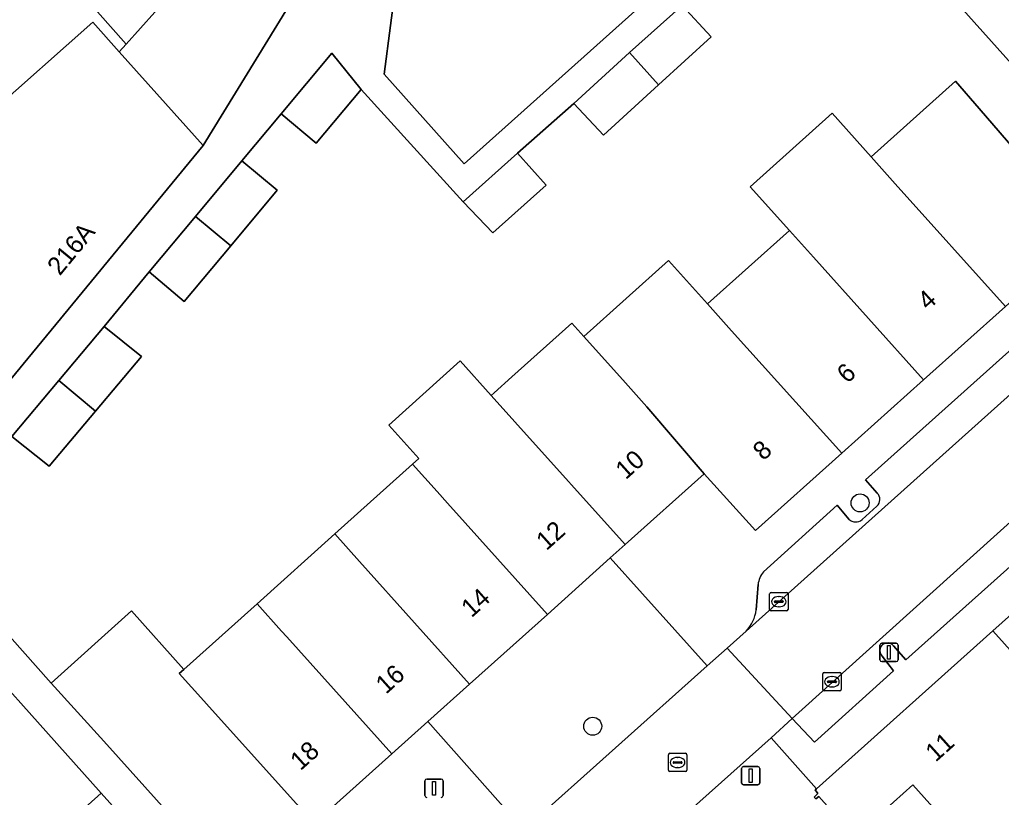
# Model space of a CAD drawing. Extents: x 162172 to 163187, y 382874 to 383685.
# Drawn here: x 162795.1 to 162848.6, y 383565.5 to 383607.9 of the extents above; entities that cross this region are included whole.
import ezdxf

# ---------------------------------------------------------------- set-up
doc = ezdxf.new("R2010")
doc.units = 0
for name, color, linetype in [('IMGEO_Boom', 7, 'Continuous'), ('IMGEO_Erf', 7, 'Continuous'), ('IMGEO_Kolk', 7, 'Continuous'), ('IMGEO_Lichtmast', 7, 'Continuous'), ('IMGEO_Pand', 7, 'Continuous'), ('IMGEO_Pand_nummerreeks', 7, 'Continuous'), ('IMGEO_Parkeervlak_open', 7, 'Continuous'), ('IMGEO_Rijbaan_lokaal_open', 7, 'Continuous'), ('IMGEO_Rioolput', 7, 'Continuous'), ('IMGEO_Voetpad_open', 7, 'Continuous')]:
    doc.layers.add(name, color=color, linetype=linetype)

msp = doc.modelspace()

# ---------------------------------------------------------------- linework, layer by layer
at = {"layer": 'IMGEO_Boom'}
for centre in [(162840.934, 383581.537), (162826.345, 383569.35)]:
    msp.add_circle(centre, 0.489, dxfattribs=at)
at = {"layer": 'IMGEO_Erf'}
for points in [[(162855.634, 383598.303), (162828.636, 383628.454)], [(162815.65, 383610.257), (162814.957, 383604.925), (162819.337, 383600.047), (162836.228, 383615.172)], [(162831.229, 383608.674), (162832.804, 383606.977), (162829.938, 383604.354), (162826.927, 383601.598), (162825.317, 383603.332), (162822.235, 383600.627), (162823.802, 383598.882), (162820.904, 383596.279), (162819.272, 383597.967), (162813.715, 383604.099), (162811.261, 383601.16), (162809.339, 383602.765), (162807.199, 383600.202), (162809.122, 383598.596), (162806.591, 383595.564), (162804.06, 383592.531), (162802.137, 383594.137), (162799.698, 383591.161), (162801.733, 383589.531), (162799.212, 383586.534), (162796.691, 383583.537), (162794.657, 383585.167)], [(162791.527, 383577.627), (162796.798, 383571.709), (162801.178, 383575.642), (162804.04, 383572.454), (162808.028, 383576.036), (162812.27, 383579.844), (162816.511, 383583.652), (162816.852, 383583.959), (162815.217, 383585.78), (162819.118, 383589.282), (162820.804, 383587.403), (162820.966, 383587.549), (162821.937, 383588.421), (162825.2, 383591.351), (162825.857, 383590.62), (162830.478, 383594.769), (162832.608, 383592.396), (162837.074, 383596.405), (162834.937, 383598.787), (162839.401, 383602.795), (162841.538, 383600.414), (162846.137, 383604.542), (162847.425, 383603.056), (162849.73, 383600.398)], [(162792.611, 383564.242), (162795.126, 383561.743), (162799.523, 383565.692), (162790.288, 383576.032)]]:
    msp.add_lwpolyline(points, dxfattribs=at)
for points in [[(162795.627, 383612.514), (162792.557, 383615.988), (162792.397, 383615.846), (162786.462, 383610.601), (162791.028, 383605.434), (162793.394, 383602.757), (162799.063, 383607.768), (162800.509, 383606.156), (162800.881, 383606.569)], [(162844.228, 383559.34), (162847.384, 383562.171), (162843.802, 383566.16), (162840.654, 383563.32)]]:
    msp.add_lwpolyline(points, close=True, dxfattribs=at)
at = {"layer": 'IMGEO_Kolk'}
for p, q in [((162835.999, 383575.721), (162835.999, 383576.573)), ((162836.074, 383576.647), (162836.926, 383576.647)), ((162836.487, 383576.427), (162836.512, 383576.427)), ((162837, 383576.573), (162837, 383575.721)), ((162836.258, 383576.141), (162836.258, 383576.153)), ((162836.696, 383576.104), (162836.298, 383576.104)), ((162836.301, 383576.19), (162836.699, 383576.19)), ((162836.51, 383575.867), (162836.485, 383575.867)), ((162836.742, 383576.153), (162836.742, 383576.141)), ((162836.926, 383575.647), (162836.074, 383575.647)), ((162838.897, 383571.352), (162838.897, 383572.204)), ((162838.972, 383572.278), (162839.824, 383572.278)), ((162839.898, 383572.204), (162839.898, 383571.352)), ((162839.156, 383571.772), (162839.156, 383571.784)), ((162839.594, 383571.735), (162839.196, 383571.735)), ((162839.199, 383571.821), (162839.597, 383571.821)), ((162839.385, 383572.058), (162839.41, 383572.058)), ((162839.64, 383571.784), (162839.64, 383571.772)), ((162839.824, 383571.278), (162838.972, 383571.278)), ((162839.408, 383571.498), (162839.383, 383571.498))]:
    msp.add_line(p, q, dxfattribs=at)
for points in [[(162835.999, 383575.721), (162835.999, 383576.573)], [(162836.074, 383576.647), (162836.926, 383576.647)], [(162837, 383576.573), (162837, 383575.721)], [(162836.926, 383575.647), (162836.074, 383575.647)], [(162838.897, 383571.352), (162838.897, 383572.204)], [(162838.972, 383572.278), (162839.824, 383572.278)], [(162839.898, 383572.204), (162839.898, 383571.352)], [(162839.824, 383571.278), (162838.972, 383571.278)]]:
    msp.add_lwpolyline(points, dxfattribs=at)
for centre, radius, start, end in [((162836.076, 383576.571), 0.0765, 91.552, 178.448), ((162836.076, 383576.571), 0.0765, 91.552, 178.448), ((162836.924, 383576.571), 0.0765, 1.552, 88.448), ((162836.924, 383576.571), 0.0765, 1.552, 88.448), ((162836.298, 383576.15), 0.0403, 85.8775, 175.7526), ((162836.295, 383576.14), 0.0366, 178.938, 274.7102), ((162836.699, 383576.147), 0.043, 264.8664, 352.4533), ((162836.703, 383576.152), 0.0386, 1.7309, 96.639), ((162836.076, 383575.723), 0.0765, 181.552, 268.448), ((162836.076, 383575.723), 0.0765, 181.552, 268.448), ((162836.924, 383575.723), 0.0765, 271.552, 358.448), ((162836.924, 383575.723), 0.0765, 271.552, 358.448), ((162838.974, 383572.202), 0.0765, 91.552, 178.448), ((162838.974, 383572.202), 0.0765, 91.552, 178.448), ((162839.822, 383572.202), 0.0765, 1.552, 88.448), ((162839.822, 383572.202), 0.0765, 1.552, 88.448), ((162839.196, 383571.781), 0.0403, 85.8775, 175.7526), ((162839.193, 383571.771), 0.0366, 178.938, 274.7102), ((162839.597, 383571.778), 0.043, 264.8664, 352.4533), ((162839.601, 383571.783), 0.0386, 1.7309, 96.639), ((162838.974, 383571.354), 0.0765, 181.552, 268.448), ((162838.974, 383571.354), 0.0765, 181.552, 268.448), ((162839.822, 383571.354), 0.0765, 271.552, 358.448), ((162839.822, 383571.354), 0.0765, 271.552, 358.448)]:
    msp.add_arc(centre, radius, start, end, dxfattribs=at)
for centre, major_axis, ratio, start_param, end_param in [((162836.486, 383576.147), (-0.387, 0.002), 0.722429, 4.712389, 7.853982), ((162836.511, 383576.147), (-0.39, 0.002), 0.717154, 1.570796, 4.712389), ((162839.384, 383571.778), (-0.387, 0.002), 0.722429, 4.712389, 7.853982), ((162839.409, 383571.778), (-0.39, 0.002), 0.717154, 1.570796, 4.712389)]:
    msp.add_ellipse(centre, major_axis=major_axis, ratio=ratio, start_param=start_param, end_param=end_param, dxfattribs=at)
at = {"layer": 'IMGEO_Lichtmast'}
for p, q in [((162842.012, 383572.977), (162842.012, 383573.777)), ((162842.012, 383573.777), (162842.012, 383572.977)), ((162842.112, 383573.877), (162842.902, 383573.877)), ((162842.902, 383573.877), (162842.112, 383573.877)), ((162843.002, 383573.777), (162843.002, 383572.977)), ((162843.002, 383572.977), (162843.002, 383573.777)), ((162842.902, 383572.877), (162842.112, 383572.877)), ((162842.112, 383572.877), (162842.902, 383572.877)), ((162834.467, 383566.252), (162834.467, 383567.052)), ((162834.467, 383567.052), (162834.467, 383566.252)), ((162834.567, 383567.152), (162835.357, 383567.152)), ((162835.357, 383567.152), (162834.567, 383567.152)), ((162835.457, 383567.052), (162835.457, 383566.252)), ((162835.457, 383566.252), (162835.457, 383567.052)), ((162817.188, 383565.569), (162817.188, 383566.369)), ((162817.188, 383566.369), (162817.188, 383565.569)), ((162817.288, 383566.469), (162818.078, 383566.469)), ((162818.078, 383566.469), (162817.288, 383566.469)), ((162818.178, 383566.369), (162818.178, 383565.569)), ((162818.178, 383565.569), (162818.178, 383566.369)), ((162835.357, 383566.152), (162834.567, 383566.152)), ((162834.567, 383566.152), (162835.357, 383566.152))]:
    msp.add_line(p, q, dxfattribs=at)
for points in [[(162842.432, 383573.752), (162842.582, 383573.752), (162842.582, 383573.002), (162842.432, 383573.002), (162842.432, 383573.752)], [(162834.887, 383567.027), (162835.037, 383567.027), (162835.037, 383566.277), (162834.887, 383566.277), (162834.887, 383567.027)], [(162817.608, 383566.344), (162817.758, 383566.344), (162817.758, 383565.594), (162817.608, 383565.594), (162817.608, 383566.344)]]:
    msp.add_lwpolyline(points, dxfattribs=at)
for centre, start, end in [((162842.112, 383573.777), 90, 180), ((162842.112, 383573.777), 90, 180), ((162842.902, 383573.777), 0, 90), ((162842.902, 383573.777), 360, 90), ((162842.112, 383572.977), 180, 270), ((162842.112, 383572.977), 180, 270), ((162842.902, 383572.977), 270, 0), ((162842.902, 383572.977), 270, 0), ((162834.567, 383567.052), 90, 180), ((162834.567, 383567.052), 90, 180), ((162835.357, 383567.052), 0, 90), ((162835.357, 383567.052), 360, 90), ((162817.288, 383566.369), 90, 180), ((162817.288, 383566.369), 90, 180), ((162818.078, 383566.369), 0, 90), ((162818.078, 383566.369), 360, 90), ((162834.567, 383566.252), 180, 270), ((162834.567, 383566.252), 180, 270), ((162835.357, 383566.252), 270, 0), ((162835.357, 383566.252), 270, 0), ((162817.288, 383565.569), 180, 270), ((162817.288, 383565.569), 180, 270), ((162818.078, 383565.569), 270, 0), ((162818.078, 383565.569), 270, 0)]:
    msp.add_arc(centre, 0.1, start, end, dxfattribs=at)
at = {"layer": 'IMGEO_Pand'}
for points in [[(162816.34, 383631.74), (162818.112, 383633.305), (162816.689, 383634.916), (162809.673, 383642.861), (162801.961, 383635.997), (162809.272, 383627.717), (162809.442, 383627.867), (162811.157, 383629.382), (162815.127, 383624.888), (162811.517, 383620.568), (162812.415, 383619.38), (162802.449, 383608.311), (162800.881, 383606.569), (162800.509, 383606.156), (162805.094, 383601.047), (162812.005, 383612.313), (162820.787, 383626.628), (162820.352, 383627.12), (162819.791, 383627.755), (162819.208, 383628.493)], [(162797.372, 383614.056), (162795.627, 383612.514), (162800.881, 383606.569), (162802.449, 383608.311)], [(162831.229, 383608.674), (162828.358, 383606.114), (162829.938, 383604.354), (162832.804, 383606.977)], [(162805.094, 383601.047), (162800.509, 383606.156), (162799.063, 383607.768), (162793.394, 383602.757), (162791.028, 383605.434), (162788.745, 383603.444), (162789.278, 383602.881), (162791.223, 383600.829), (162786.713, 383596.901), (162786.81, 383596.791), (162786.023, 383596.096), (162789.813, 383591.807), (162790.171, 383592.123), (162794.091, 383587.662)], [(162813.715, 383604.099), (162812.105, 383606.076), (162809.339, 383602.765), (162811.261, 383601.16)], [(162829.938, 383604.354), (162828.358, 383606.114), (162825.317, 383603.332), (162826.927, 383601.598)], [(162849.73, 383600.398), (162847.425, 383603.056), (162846.137, 383604.542), (162841.538, 383600.414), (162842.852, 383598.95), (162848.86, 383592.256), (162853.389, 383596.32)], [(162842.852, 383598.95), (162841.538, 383600.414), (162839.401, 383602.795), (162834.937, 383598.787), (162837.074, 383596.405), (162838.387, 383594.942), (162844.394, 383588.249), (162848.86, 383592.256)], [(162822.235, 383600.627), (162819.272, 383597.967), (162820.904, 383596.279), (162823.802, 383598.882)], [(162809.122, 383598.596), (162807.199, 383600.202), (162804.668, 383597.169), (162806.591, 383595.564)], [(162806.591, 383595.564), (162804.668, 383597.169), (162802.137, 383594.137), (162804.06, 383592.531)], [(162838.387, 383594.942), (162837.074, 383596.405), (162832.608, 383592.396), (162833.922, 383590.933), (162839.929, 383584.242), (162844.394, 383588.249)], [(162833.922, 383590.933), (162832.608, 383592.396), (162830.478, 383594.769), (162825.857, 383590.62), (162826.496, 383589.91), (162827.989, 383588.249), (162829.304, 383586.787), (162832.423, 383583.128), (162835.231, 383580.027), (162839.929, 383584.242)], [(162829.304, 383586.787), (162827.989, 383588.249), (162826.496, 383589.91), (162825.857, 383590.62), (162825.2, 383591.351), (162821.937, 383588.421), (162820.966, 383587.549), (162820.804, 383587.403), (162822.098, 383585.962), (162828.112, 383579.262), (162832.423, 383583.128)], [(162801.733, 383589.531), (162799.698, 383591.161), (162797.218, 383588.212), (162799.212, 383586.534)], [(162822.098, 383585.962), (162820.804, 383587.403), (162819.118, 383589.282), (162815.217, 383585.78), (162816.852, 383583.959), (162816.511, 383583.652), (162817.856, 383582.154), (162818.419, 383581.527), (162823.869, 383575.456), (162827.298, 383578.532), (162828.112, 383579.262)], [(162799.212, 383586.534), (162797.218, 383588.212), (162794.657, 383585.167), (162796.691, 383583.537)], [(162817.856, 383582.154), (162816.511, 383583.652), (162812.27, 383579.844), (162813.615, 383578.346), (162819.625, 383571.651), (162823.869, 383575.456), (162818.419, 383581.527)], [(162813.615, 383578.346), (162812.27, 383579.844), (162808.028, 383576.036), (162809.373, 383574.538), (162809.657, 383574.222), (162815.382, 383567.845), (162817.342, 383569.603), (162819.625, 383571.651)], [(162852.423, 383578.364), (162848.177, 383574.561), (162854.239, 383567.809), (162855.472, 383566.436), (162856.759, 383567.592), (162859.713, 383570.244), (162858.48, 383571.617)], [(162809.657, 383574.222), (162809.373, 383574.538), (162808.028, 383576.036), (162804.04, 383572.454), (162803.788, 383572.228), (162805.132, 383570.73), (162805.277, 383570.569), (162811.138, 383564.039), (162815.382, 383567.845)], [(162805.277, 383570.569), (162805.132, 383570.73), (162803.788, 383572.228), (162804.04, 383572.454), (162801.178, 383575.642), (162796.798, 383571.709), (162799.67, 383568.531), (162807.02, 383560.345), (162811.138, 383564.039)], [(162851.262, 383565.136), (162854.239, 383567.809), (162848.177, 383574.561), (162838.549, 383565.941), (162838.48, 383565.875), (162838.631, 383565.689), (162838.426, 383565.486), (162838.527, 383565.383), (162838.673, 383565.516), (162840.654, 383563.32), (162843.802, 383566.16), (162847.384, 383562.171), (162844.228, 383559.34), (162845.487, 383557.937), (162849.287, 383561.347), (162848.285, 383562.463)], [(162801.126, 383555.06), (162805.526, 383559.005), (162799.523, 383565.692), (162795.126, 383561.743)]]:
    msp.add_lwpolyline(points, close=True, dxfattribs=at)
at = {"layer": 'IMGEO_Parkeervlak_open'}
for points in [[(162871.087, 383600.169), (162870.78, 383599.901), (162867.65, 383597.175), (162837.236, 383569.781), (162838.451, 383568.488), (162842.758, 383572.37), (162842.136, 383573.171)], [(162834.725, 383574.538), (162854.945, 383592.676), (162853.745, 383594.001), (162841.226, 383582.798), (162841.868, 383582.074)], [(162842.762, 383573.738), (162843.437, 383572.97), (162855.988, 383584.209), (162855.304, 383584.94)], [(162840.322, 383580.643), (162839.674, 383581.414), (162835.671, 383577.777)], [(162841.852, 383581.358), (162841.045, 383580.624)], [(162835.367, 383577.081), (162835.264, 383575.697)]]:
    msp.add_lwpolyline(points, dxfattribs=at)
for centre, radius, start, end in [((162841.504, 383581.724), 0.505, 313.5276, 43.9121), ((162840.694, 383581.044), 0.547, 227.1229, 309.8664), ((162836.578, 383576.967), 1.216, 138.2097, 174.6006), ((162833.162, 383575.97), 2.119, 317.5088, 352.6091), ((162842.43, 383573.475), 0.423, 38.3629, 225.9745)]:
    msp.add_arc(centre, radius, start, end, dxfattribs=at)
at = {"layer": 'IMGEO_Rijbaan_lokaal_open'}
for points in [[(162855.922, 383593.57), (162854.945, 383592.676), (162834.725, 383574.538), (162833.689, 383573.608), (162837.236, 383569.781), (162867.65, 383597.175), (162870.78, 383599.901), (162867.388, 383603.781), (162860.851, 383597.939), (162859.882, 383597.108)], [(162832.592, 383572.652), (162822.586, 383563.697), (162821.194, 383562.443), (162824.683, 383558.558), (162826.095, 383559.798), (162836.089, 383568.722), (162837.236, 383569.781), (162833.689, 383573.608)]]:
    msp.add_lwpolyline(points, close=True, dxfattribs=at)
msp.add_lwpolyline([(162851.767, 383550.939), (162845.487, 383557.937), (162844.228, 383559.34), (162840.654, 383563.32), (162838.673, 383565.516), (162838.527, 383565.383), (162838.426, 383565.486), (162838.631, 383565.689), (162838.48, 383565.875), (162838.549, 383565.941), (162836.089, 383568.722), (162826.095, 383559.798), (162828.614, 383557.036), (162832.5, 383552.871), (162835.779, 383549.219), (162842.072, 383542.209), (162843.665, 383540.436), (162850.017, 383533.352)], dxfattribs=at)
at = {"layer": 'IMGEO_Rioolput'}
for p, q in [((162830.476, 383566.947), (162830.476, 383567.799)), ((162830.551, 383567.873), (162831.403, 383567.873)), ((162831.477, 383567.799), (162831.477, 383566.947)), ((162830.735, 383567.367), (162830.735, 383567.379)), ((162831.173, 383567.33), (162830.775, 383567.33)), ((162830.778, 383567.416), (162831.176, 383567.416)), ((162830.964, 383567.653), (162830.989, 383567.653)), ((162831.219, 383567.379), (162831.219, 383567.367)), ((162831.403, 383566.873), (162830.551, 383566.873)), ((162830.987, 383567.093), (162830.962, 383567.093))]:
    msp.add_line(p, q, dxfattribs=at)
for points in [[(162830.476, 383566.947), (162830.476, 383567.799)], [(162830.551, 383567.873), (162831.403, 383567.873)], [(162831.477, 383567.799), (162831.477, 383566.947)], [(162831.403, 383566.873), (162830.551, 383566.873)]]:
    msp.add_lwpolyline(points, dxfattribs=at)
for centre, radius, start, end in [((162830.553, 383567.797), 0.0765, 91.552, 178.448), ((162830.553, 383567.797), 0.0765, 91.552, 178.448), ((162831.401, 383567.797), 0.0765, 1.552, 88.448), ((162831.401, 383567.797), 0.0765, 1.552, 88.448), ((162830.775, 383567.376), 0.0403, 85.8775, 175.7526), ((162830.772, 383567.366), 0.0366, 178.938, 274.7102), ((162831.176, 383567.373), 0.043, 264.8664, 352.4533), ((162831.18, 383567.378), 0.0386, 1.7309, 96.639), ((162830.553, 383566.949), 0.0765, 181.552, 268.448), ((162830.553, 383566.949), 0.0765, 181.552, 268.448), ((162831.401, 383566.949), 0.0765, 271.552, 358.448), ((162831.401, 383566.949), 0.0765, 271.552, 358.448)]:
    msp.add_arc(centre, radius, start, end, dxfattribs=at)
for centre, major_axis, ratio, start_param, end_param in [((162830.963, 383567.373), (-0.387, 0.002), 0.722429, 4.712389, 7.853982), ((162830.988, 383567.373), (-0.39, 0.002), 0.717154, 1.570796, 4.712389)]:
    msp.add_ellipse(centre, major_axis=major_axis, ratio=ratio, start_param=start_param, end_param=end_param, dxfattribs=at)
at = {"layer": 'IMGEO_Voetpad_open'}
for points in [[(162828.636, 383628.454), (162855.634, 383598.303)], [(162836.228, 383615.172), (162819.337, 383600.047), (162814.957, 383604.925), (162815.65, 383610.257)], [(162812.005, 383612.313), (162805.094, 383601.047), (162794.091, 383587.662), (162791.964, 383585.075), (162789.843, 383582.494), (162787.663, 383579.842), (162787.472, 383580.054), (162770.189, 383559.114), (162736.009, 383524.817)], [(162868.63, 383611.961), (162868.397, 383612.205), (162866.531, 383608.046), (162856.838, 383599.366), (162855.634, 383598.303), (162853.389, 383596.32), (162848.86, 383592.256), (162844.394, 383588.249), (162839.929, 383584.242), (162835.231, 383580.027), (162832.423, 383583.128), (162828.112, 383579.262), (162827.298, 383578.532), (162832.592, 383572.652), (162833.689, 383573.608), (162834.725, 383574.538)], [(162794.657, 383585.167), (162797.218, 383588.212), (162799.698, 383591.161), (162802.137, 383594.137), (162804.668, 383597.169), (162807.199, 383600.202), (162809.339, 383602.765), (162812.105, 383606.076), (162813.715, 383604.099), (162819.272, 383597.967), (162822.235, 383600.627), (162825.317, 383603.332), (162828.358, 383606.114), (162831.229, 383608.674)], [(162841.868, 383582.074), (162841.226, 383582.798), (162853.745, 383594.001), (162854.945, 383592.676), (162855.922, 383593.57), (162855.219, 383594.415), (162859.122, 383597.892), (162859.882, 383597.108), (162860.851, 383597.939), (162859.673, 383599.258), (162866.207, 383605.08), (162867.069, 383604.145)], [(162842.136, 383573.171), (162842.758, 383572.37), (162838.451, 383568.488), (162837.236, 383569.781), (162836.089, 383568.722), (162838.549, 383565.941), (162848.177, 383574.561), (162852.423, 383578.364), (162856.668, 383582.167), (162860.914, 383585.97), (162865.166, 383589.766), (162871.615, 383595.556), (162874.706, 383598.334)], [(162855.304, 383584.94), (162855.988, 383584.209), (162843.437, 383572.97), (162842.762, 383573.738)], [(162835.671, 383577.777), (162839.674, 383581.414)], [(162839.674, 383581.414), (162840.322, 383580.643)], [(162841.045, 383580.624), (162841.852, 383581.358)], [(162790.288, 383576.032), (162799.523, 383565.692), (162805.526, 383559.005), (162807.02, 383560.345), (162799.67, 383568.531), (162796.798, 383571.709), (162791.527, 383577.627)], [(162835.264, 383575.697), (162835.367, 383577.081)], [(162821.053, 383562.317), (162821.194, 383562.443), (162822.586, 383563.697), (162817.342, 383569.603), (162815.382, 383567.845), (162811.138, 383564.039), (162807.02, 383560.345), (162805.526, 383559.005), (162801.126, 383555.06), (162796.883, 383551.254), (162792.639, 383547.448), (162788.396, 383543.642), (162784.152, 383539.837), (162779.859, 383535.987), (162775.48, 383532.059), (162778.876, 383528.213), (162775.168, 383524.878), (162771.184, 383521.295), (162767.922, 383518.376), (162769.831, 383516.272), (162771.287, 383517.512), (162780.938, 383526.198), (162780.973, 383526.23)]]:
    msp.add_lwpolyline(points, dxfattribs=at)
msp.add_lwpolyline([(162817.342, 383569.603), (162822.586, 383563.697), (162832.592, 383572.652), (162827.298, 383578.532), (162823.869, 383575.456), (162819.625, 383571.651)], close=True, dxfattribs=at)
for centre, radius, start, end in [((162841.504, 383581.724), 0.505, 313.5276, 43.9121), ((162840.694, 383581.044), 0.547, 227.1229, 309.8664), ((162836.578, 383576.967), 1.216, 138.2097, 174.6006), ((162833.162, 383575.97), 2.119, 317.5088, 352.6091), ((162842.43, 383573.475), 0.423, 38.3629, 225.9745)]:
    msp.add_arc(centre, radius, start, end, dxfattribs=at)

# ---------------------------------------------------------------- texts
at = {"layer": 'IMGEO_Pand_nummerreeks'}
for s, rotation, p in [('216A', 50.5807, (162797.27, 383593.891)), ('4', 41.8603, (162844.628, 383592.009)), ('6', 42.7828, (162840.238, 383588.015)), ('8', 43.2812, (162835.663, 383583.803)), ('10', 41.8087, (162828.143, 383582.768)), ('12', 41.8087, (162823.819, 383578.899)), ('14', 41.8087, (162819.729, 383575.238)), ('16', 41.8087, (162815.062, 383571.063)), ('11', 41.8536, (162845.054, 383567.361)), ('18', 41.8087, (162810.397, 383566.891))]:
    msp.add_text(s, height=1, rotation=rotation, dxfattribs=at).set_placement(p)

doc.saveas('drawing.dxf')
